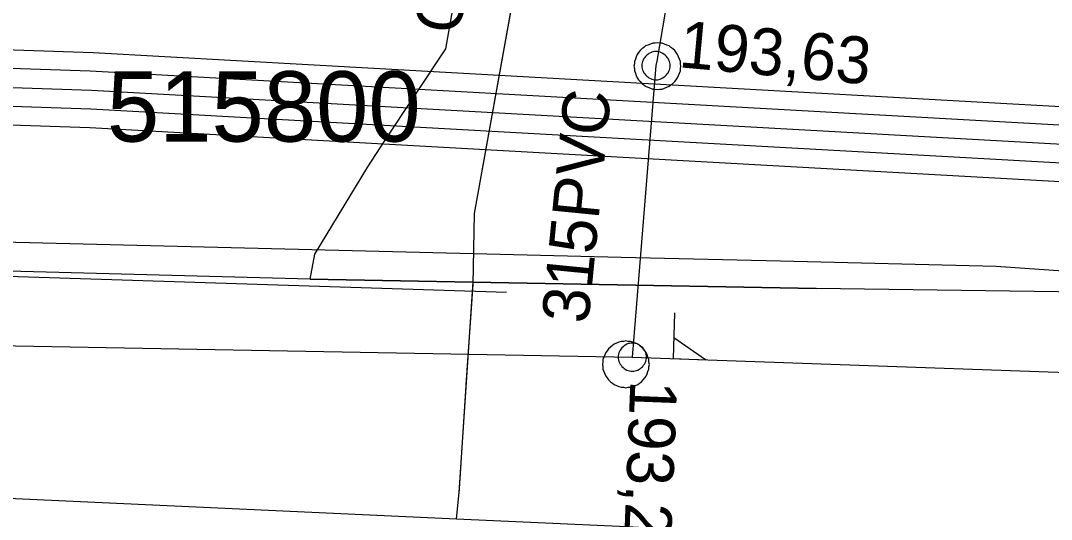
# Model space of a CAD drawing. Extents: x -746464 to -745690, y -1051581 to -1049993.
# Drawn here: x -746063.92 to -746041.93, y -1051033.21 to -1051022.57 of the extents above; entities that cross this region are included whole.
import ezdxf

# ---------------------------------------------------------------- set-up
doc = ezdxf.new("R2010")
doc.units = 0
for name, color, linetype in [('04_CETIN_NN', 7, 'Continuous'), ('04_CETIN_sdelovaci_podzem', 7, 'Continuous'), ('37_TVNET_sdelovaci_televizni kabely', 7, 'Continuous'), ('45_Eltodo_popisy', 7, 'Continuous'), ('45_Eltodo_sdelovaci_kabel_ovladaci', 7, 'Continuous'), ('45_Eltodo_vedeni_NN_zemni', 7, 'Continuous'), ('48_Prazs_plynarenska_STL', 7, 'Continuous'), ('48_Prazs_plynarenska_STL_chranicka', 7, 'Continuous'), ('48_Prazs_plynarenska_STL_popisy', 7, 'Continuous'), ('51_PVaK_kanal_jednotna_overena poloha_rad', 7, 'Continuous'), ('51_PVaK_kanal_negravitacni_overena poloha', 7, 'Continuous'), ('51_PVaK_kanal_objekty', 7, 'Continuous'), ('51_PVaK_kanal_popisy', 7, 'Continuous')]:
    doc.layers.add(name, color=color, linetype=linetype)

msp = doc.modelspace()

# ---------------------------------------------------------------- linework, layer by layer
at = {"layer": '04_CETIN_NN'}
for points in [[(-746057.75, -1051028.08), (-746087.26, -1051027.3), (-746131.43, -1051026.23), (-746132.58, -1051026.03), (-746137.16, -1051023.83), (-746146.04, -1051015.8), (-746146.14, -1051015.34)], [(-745990.44, -1051029.07), (-746014.93, -1051028.72), (-746046.95, -1051028.28), (-746057.75, -1051028.08)]]:
    msp.add_lwpolyline(points, dxfattribs=at)
at = {"layer": '04_CETIN_sdelovaci_podzem'}
for points in [[(-746056.16, -1051025.14), (-746054.85, -1051023.17), (-746053.83, -1051017.37), (-746052.96, -1051011.4), (-746049.74, -1051002.45), (-746043.68, -1050998.15), (-746043.26, -1050997.57), (-746040.95, -1050989.97), (-746039.19, -1050986.41), (-746036.12, -1050983.18), (-746034.06, -1050981.2)], [(-746057.75, -1051028.08), (-746087.26, -1051027.3), (-746131.43, -1051026.23), (-746132.58, -1051026.03), (-746137.16, -1051023.83), (-746146.04, -1051015.8), (-746146.14, -1051015.34)], [(-746057.75, -1051028.08), (-746057.65, -1051027.55), (-746056.52, -1051025.69), (-746056.16, -1051025.14)], [(-746051.11, -1051027.62), (-746084.98, -1051026.78), (-746095.15, -1051026.53), (-746111.63, -1051026.07), (-746132.51, -1051025.74)], [(-746047.71, -1051027.7), (-746051.11, -1051027.62)], [(-746019.9, -1051028.65), (-746026.61, -1051028.75), (-746029.12, -1051028.79), (-746037.6, -1051028.2), (-746043.11, -1051027.81), (-746047.71, -1051027.7)], [(-746057.75, -1051028.08), (-746046.95, -1051028.28)], [(-745990.44, -1051029.07), (-746014.93, -1051028.72), (-746046.95, -1051028.28), (-746057.75, -1051028.08)]]:
    msp.add_lwpolyline(points, dxfattribs=at)
at = {"layer": '37_TVNET_sdelovaci_televizni kabely'}
msp.add_lwpolyline([(-745984.595, -1050626.363), (-746079.15, -1050602.616), (-746117.902, -1050728.62), (-746140.499, -1050964.785), (-746150.343, -1051014.385), (-746134.374, -1051025.766), (-746053.56, -1051028.358)], dxfattribs=at)
at = {"layer": '45_Eltodo_sdelovaci_kabel_ovladaci'}
for points in [[(-746165.45, -1051019.12), (-746164.645, -1051018.484), (-746163.012, -1051015.524), (-746155.55, -1051020.103), (-746128.916, -1051021.082), (-746094.892, -1051022.957), (-746062.41, -1051024.051), (-746028.782, -1051025.923), (-745993.864, -1051027.813), (-745962.878, -1051029.504), (-745938.694, -1051029.59), (-745937.853, -1051017.666)], [(-746165.45, -1051019.12), (-746164.312, -1051018.623), (-746162.86, -1051016.086), (-746155.668, -1051020.501), (-746128.943, -1051021.481), (-746094.909, -1051023.356), (-746062.428, -1051024.45), (-746028.804, -1051026.323), (-745993.885, -1051028.213), (-745962.902, -1051029.904), (-745931.905, -1051029.989), (-745932.65, -1051042.244), (-745896.705, -1051050.601), (-745888.091, -1051054.568), (-745887.715, -1051053.926), (-745888.006, -1051054.643), (-745887.529, -1051054.877), (-745867.231, -1051055.559), (-745868.29, -1051094.52)]]:
    msp.add_lwpolyline(points, dxfattribs=at)
at = {"layer": '45_Eltodo_vedeni_NN_zemni'}
for points in [[(-746165.45, -1051019.12), (-746165.385, -1051018.211), (-746163.315, -1051014.399), (-746155.315, -1051019.309), (-746128.86, -1051020.284), (-746094.856, -1051022.157), (-746062.375, -1051023.251), (-746028.738, -1051025.124), (-745993.82, -1051027.014), (-745962.83, -1051028.706), (-745954.147, -1051028.453), (-745931.268, -1051028.32), (-745933.203, -1051055.903)], [(-746165.45, -1051019.12), (-746164.568, -1051017.613), (-746163.161, -1051014.992), (-746155.446, -1051019.718), (-746128.935, -1051020.682), (-746094.904, -1051022.556), (-746062.441, -1051023.642), (-746028.749, -1051025.516), (-745993.88, -1051027.407), (-745962.99, -1051029.049), (-745953.059, -1051029.043), (-745952.784, -1051028.189)], [(-746094.927, -1051023.756), (-746062.446, -1051024.85)], [(-746062.446, -1051024.85), (-746028.826, -1051026.722), (-746028.823, -1051026.722)]]:
    msp.add_lwpolyline(points, dxfattribs=at)
at = {"layer": '48_Prazs_plynarenska_STL'}
for points in [[(-746054.623, -1051033.192), (-746054.568, -1051032.632), (-746054.56, -1051032.57), (-746054.56, -1051032.55), (-746054.42, -1051030.36), (-746054.42, -1051030.34), (-746054.273, -1051028.194), (-746054.244, -1051026.686), (-746052.944, -1051019.487), (-746052.822, -1051018.309), (-746050.953, -1051009.268), (-746050.938, -1051008.843), (-746050.93, -1051008.59)], [(-746142.85, -1051030.58), (-746140.03, -1051030.48), (-746112.47, -1051031.15), (-746095.18, -1051031.55), (-746077.47, -1051032.14), (-746054.623, -1051033.192)], [(-746054.623, -1051033.192), (-746050.99, -1051033.36), (-746038.92, -1051034.04), (-746011.76, -1051035.79), (-745996.647, -1051036.51), (-745985.14, -1051037.06), (-745954.84, -1051038.05), (-745934.082, -1051039.371)]]:
    msp.add_lwpolyline(points, dxfattribs=at)
at = {"layer": '48_Prazs_plynarenska_STL_chranicka'}
for points in [[(-746054.243, -1051026.685), (-746052.945, -1051019.501)], [(-746054.567, -1051032.632), (-746054.268, -1051028.14)], [(-746054.56, -1051032.55), (-746054.42, -1051030.36)], [(-746054.56, -1051032.55), (-746054.42, -1051030.36)], [(-746054.42, -1051030.36), (-746054.42, -1051030.34)], [(-746054.56, -1051032.57), (-746054.56, -1051032.55)]]:
    msp.add_lwpolyline(points, dxfattribs=at)
at = {"layer": '51_PVaK_kanal_jednotna_overena poloha_rad'}
for p in [(-746050.37, -1051023.53), (-746085.92, -1051029.1)]:
    msp.add_line(p, (-746050.875, -1051029.746), dxfattribs=at)
msp.add_lwpolyline([(-746050.875, -1051029.746), (-746006.083, -1051031.326), (-746002.685, -1051031.446)], dxfattribs=at)
at = {"layer": '51_PVaK_kanal_negravitacni_overena poloha'}
msp.add_line((-746050.353, -1051023.431), (-746050.37, -1051023.53), dxfattribs=at)
msp.add_lwpolyline([(-746031.24, -1050990.59), (-746030.95, -1050992), (-746031.38, -1050994.69), (-746034.65, -1050998.39), (-746037.13, -1051000.83), (-746041.58, -1051004.46), (-746047.47, -1051010.74), (-746049.23, -1051016.82), (-746050.353, -1051023.431)], dxfattribs=at)
at = {"layer": '51_PVaK_kanal_objekty'}
for points in [[(-746049.84, -1051023.54), (-746049.85, -1051023.49), (-746049.85, -1051023.44), (-746049.87, -1051023.39), (-746049.89, -1051023.34), (-746049.91, -1051023.29), (-746049.94, -1051023.25), (-746049.97, -1051023.21), (-746050.01, -1051023.17), (-746050.05, -1051023.14), (-746050.09, -1051023.11), (-746050.14, -1051023.09), (-746050.19, -1051023.07), (-746050.24, -1051023.05), (-746050.29, -1051023.05), (-746050.34, -1051023.04), (-746050.39, -1051023.05), (-746050.44, -1051023.05), (-746050.49, -1051023.07), (-746050.54, -1051023.09), (-746050.59, -1051023.11), (-746050.63, -1051023.14), (-746050.67, -1051023.17), (-746050.71, -1051023.21), (-746050.74, -1051023.25), (-746050.77, -1051023.29), (-746050.79, -1051023.34), (-746050.81, -1051023.39), (-746050.83, -1051023.44), (-746050.83, -1051023.49), (-746050.84, -1051023.54), (-746050.83, -1051023.59), (-746050.83, -1051023.64), (-746050.81, -1051023.69), (-746050.79, -1051023.74), (-746050.77, -1051023.79), (-746050.74, -1051023.83), (-746050.71, -1051023.87), (-746050.67, -1051023.91), (-746050.63, -1051023.94), (-746050.59, -1051023.97), (-746050.54, -1051023.99), (-746050.49, -1051024.01), (-746050.44, -1051024.03), (-746050.39, -1051024.03), (-746050.34, -1051024.04), (-746050.29, -1051024.03), (-746050.24, -1051024.03), (-746050.19, -1051024.01), (-746050.14, -1051023.99), (-746050.09, -1051023.97), (-746050.05, -1051023.94), (-746050.01, -1051023.91), (-746049.97, -1051023.87), (-746049.94, -1051023.83), (-746049.91, -1051023.79), (-746049.89, -1051023.74), (-746049.87, -1051023.69), (-746049.85, -1051023.64), (-746049.85, -1051023.59), (-746049.84, -1051023.54)], [(-746050.07, -1051023.53), (-746050.07, -1051023.5), (-746050.076, -1051023.47), (-746050.082, -1051023.44), (-746050.094, -1051023.41), (-746050.112, -1051023.38), (-746050.13, -1051023.356), (-746050.148, -1051023.332), (-746050.172, -1051023.308), (-746050.196, -1051023.29), (-746050.22, -1051023.272), (-746050.25, -1051023.254), (-746050.28, -1051023.242), (-746050.31, -1051023.236), (-746050.34, -1051023.23), (-746050.37, -1051023.23), (-746050.4, -1051023.23), (-746050.43, -1051023.236), (-746050.46, -1051023.242), (-746050.49, -1051023.254), (-746050.52, -1051023.272), (-746050.544, -1051023.29), (-746050.568, -1051023.308), (-746050.592, -1051023.332), (-746050.61, -1051023.356), (-746050.628, -1051023.38), (-746050.646, -1051023.41), (-746050.658, -1051023.44), (-746050.664, -1051023.47), (-746050.67, -1051023.5), (-746050.67, -1051023.53), (-746050.67, -1051023.56), (-746050.664, -1051023.59), (-746050.658, -1051023.62), (-746050.646, -1051023.65), (-746050.628, -1051023.68), (-746050.61, -1051023.704), (-746050.592, -1051023.728), (-746050.568, -1051023.752), (-746050.544, -1051023.77), (-746050.52, -1051023.788), (-746050.49, -1051023.806), (-746050.46, -1051023.818), (-746050.43, -1051023.824), (-746050.4, -1051023.83), (-746050.37, -1051023.83), (-746050.34, -1051023.83), (-746050.31, -1051023.824), (-746050.28, -1051023.818), (-746050.25, -1051023.806), (-746050.22, -1051023.788), (-746050.196, -1051023.77), (-746050.172, -1051023.752), (-746050.148, -1051023.728), (-746050.13, -1051023.704), (-746050.112, -1051023.68), (-746050.094, -1051023.65), (-746050.082, -1051023.62), (-746050.076, -1051023.59), (-746050.07, -1051023.56), (-746050.07, -1051023.53)], [(-746049.972, -1051028.801), (-746050.006, -1051029.777), (-746049.31, -1051029.801), (-746049.991, -1051029.337)], [(-746050.51, -1051029.9), (-746050.52, -1051029.85), (-746050.52, -1051029.8), (-746050.54, -1051029.75), (-746050.56, -1051029.7), (-746050.58, -1051029.65), (-746050.61, -1051029.61), (-746050.64, -1051029.57), (-746050.68, -1051029.53), (-746050.72, -1051029.5), (-746050.76, -1051029.47), (-746050.81, -1051029.45), (-746050.86, -1051029.43), (-746050.91, -1051029.41), (-746050.96, -1051029.41), (-746051.01, -1051029.4), (-746051.06, -1051029.41), (-746051.11, -1051029.41), (-746051.16, -1051029.43), (-746051.21, -1051029.45), (-746051.26, -1051029.47), (-746051.3, -1051029.5), (-746051.34, -1051029.53), (-746051.38, -1051029.57), (-746051.41, -1051029.61), (-746051.44, -1051029.65), (-746051.46, -1051029.7), (-746051.48, -1051029.75), (-746051.5, -1051029.8), (-746051.5, -1051029.85), (-746051.51, -1051029.9), (-746051.5, -1051029.95), (-746051.5, -1051030), (-746051.48, -1051030.05), (-746051.46, -1051030.1), (-746051.44, -1051030.15), (-746051.41, -1051030.19), (-746051.38, -1051030.23), (-746051.34, -1051030.27), (-746051.3, -1051030.3), (-746051.26, -1051030.33), (-746051.21, -1051030.35), (-746051.16, -1051030.37), (-746051.11, -1051030.39), (-746051.06, -1051030.39), (-746051.01, -1051030.4), (-746050.96, -1051030.39), (-746050.91, -1051030.39), (-746050.86, -1051030.37), (-746050.81, -1051030.35), (-746050.76, -1051030.33), (-746050.72, -1051030.3), (-746050.68, -1051030.27), (-746050.64, -1051030.23), (-746050.61, -1051030.19), (-746050.58, -1051030.15), (-746050.56, -1051030.1), (-746050.54, -1051030.05), (-746050.52, -1051030), (-746050.52, -1051029.95), (-746050.51, -1051029.9)], [(-746050.575, -1051029.746), (-746050.575, -1051029.716), (-746050.581, -1051029.686), (-746050.587, -1051029.656), (-746050.599, -1051029.626), (-746050.617, -1051029.596), (-746050.635, -1051029.572), (-746050.653, -1051029.548), (-746050.677, -1051029.524), (-746050.701, -1051029.506), (-746050.725, -1051029.488), (-746050.755, -1051029.47), (-746050.785, -1051029.458), (-746050.815, -1051029.452), (-746050.845, -1051029.446), (-746050.875, -1051029.446), (-746050.905, -1051029.446), (-746050.935, -1051029.452), (-746050.965, -1051029.458), (-746050.995, -1051029.47), (-746051.025, -1051029.488), (-746051.049, -1051029.506), (-746051.073, -1051029.524), (-746051.097, -1051029.548), (-746051.115, -1051029.572), (-746051.133, -1051029.596), (-746051.151, -1051029.626), (-746051.163, -1051029.656), (-746051.169, -1051029.686), (-746051.175, -1051029.716), (-746051.175, -1051029.746), (-746051.175, -1051029.776), (-746051.169, -1051029.806), (-746051.163, -1051029.836), (-746051.151, -1051029.866), (-746051.133, -1051029.896), (-746051.115, -1051029.92), (-746051.097, -1051029.944), (-746051.073, -1051029.968), (-746051.049, -1051029.986), (-746051.025, -1051030.004), (-746050.995, -1051030.022), (-746050.965, -1051030.034), (-746050.935, -1051030.04), (-746050.905, -1051030.046), (-746050.875, -1051030.046), (-746050.845, -1051030.046), (-746050.815, -1051030.04), (-746050.785, -1051030.034), (-746050.755, -1051030.022), (-746050.725, -1051030.004), (-746050.701, -1051029.986), (-746050.677, -1051029.968), (-746050.653, -1051029.944), (-746050.635, -1051029.92), (-746050.617, -1051029.896), (-746050.599, -1051029.866), (-746050.587, -1051029.836), (-746050.581, -1051029.806), (-746050.575, -1051029.776), (-746050.575, -1051029.746)]]:
    msp.add_lwpolyline(points, dxfattribs=at)

# ---------------------------------------------------------------- texts
at = {"layer": '45_Eltodo_popisy'}
msp.add_text('515800', height=1.5, dxfattribs=at).set_placement((-746062.083, -1051025.15))
at = {"layer": '48_Prazs_plynarenska_STL_popisy'}
msp.add_text('OCHR.TR. PE 90 7,3', height=1, rotation=79.7583, dxfattribs=at).set_placement((-746054.575, -1051022.897))
at = {"layer": '51_PVaK_kanal_popisy'}
for s, rotation, p in [('193,63', 354.7706, (-746049.901, -1051023.562)), ('315PVC', 84.3549, (-746051.815, -1051029.049)), ('193,20', 267.7569, (-746050.915, -1051030.233))]:
    msp.add_text(s, height=1, rotation=rotation, dxfattribs=at).set_placement(p)

doc.saveas('drawing.dxf')
